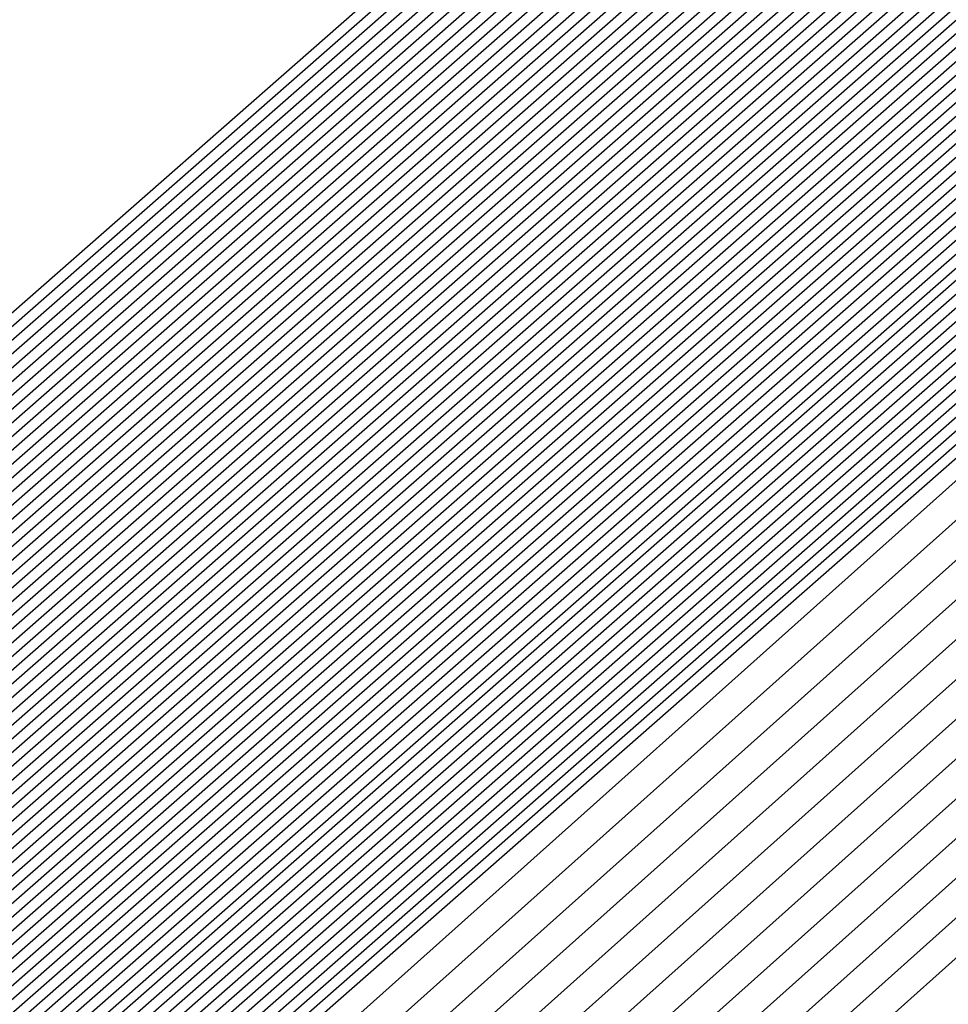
# Model space of a CAD drawing. Extents: x 3249832 to 3255657, y 13789405 to 13793316.
# Tile 937 of 1056: x 3253211.6563 to 3253211.7229, y 13791260.3219 to 13791260.3925. Entities that reach past the tile are written whole.
import ezdxf

# ---------------------------------------------------------------- set-up
doc = ezdxf.new("R2010")
doc.units = 0
doc.header["$LTSCALE"] = 100
doc.header["$MEASUREMENT"] = 0
for name, color, linetype in [('GRATIO_03231_CON', 1, 'CONTINUOUS'), ('GRATIO_0323_ICON', 1, 'CONTINUOUS'), ('TARGETS_EAST', 7, 'CONTINUOUS')]:
    doc.layers.add(name, color=color, linetype=linetype)

# ---------------------------------------------------------------- blocks, each defined once
blk = doc.blocks.new('Gratio_032316_contours')
at = {"layer": 'GRATIO_03231_CON', "color": 5, "linetype": 'Continuous', "flags": 128}
for points in [[(3253196.577061, 13791247.036147), (3253203.471051, 13791253.193803), (3253218.759506, 13791266.601258), (3253234.069714, 13791279.984133), (3253242.887716, 13791287.686623), (3253246.134624, 13791290.527313), (3253246.590308, 13791290.943375), (3253246.980833, 13791291.325315), (3253249.817023, 13791293.876967), (3253257.555891, 13791300.755497), (3253271.430682, 13791313.032305), (3253287.77957, 13791327.435736), (3253301.716954, 13791339.608371)], [(3253196.710569, 13791247.152543), (3253203.58621, 13791253.293811), (3253218.83398, 13791266.665582), (3253234.103448, 13791280.012829), (3253242.898008, 13791287.694797), (3253246.136358, 13791290.527838), (3253246.591022, 13791290.942579), (3253246.974128, 13791291.317211), (3253249.756224, 13791293.820178), (3253257.347461, 13791300.567486), (3253270.957567, 13791312.610093), (3253286.994572, 13791326.738755), (3253300.666077, 13791338.679176)], [(3253196.844077, 13791247.26894), (3253203.701371, 13791253.393818), (3253218.908454, 13791266.729905), (3253234.137183, 13791280.041526), (3253242.9083, 13791287.702971), (3253246.138093, 13791290.528363), (3253246.591735, 13791290.941783), (3253246.967422, 13791291.309107), (3253249.695424, 13791293.763388), (3253257.139032, 13791300.379476), (3253270.484453, 13791312.187881), (3253286.209573, 13791326.041774), (3253299.615201, 13791337.749981)], [(3253197.111093, 13791247.501735), (3253203.931691, 13791253.593836), (3253219.057401, 13791266.858547), (3253234.204654, 13791280.09892), (3253242.928884, 13791287.71932), (3253246.141561, 13791290.529414), (3253246.593162, 13791290.940191), (3253246.954011, 13791291.292898), (3253249.573825, 13791293.649809), (3253256.722172, 13791300.003456), (3253269.538223, 13791311.34346), (3253284.63958, 13791324.647813), (3253297.513447, 13791335.891592)], [(3253197.244601, 13791247.618131), (3253204.046851, 13791253.693843), (3253219.131875, 13791266.92287), (3253234.238388, 13791280.127617), (3253242.939176, 13791287.727494), (3253246.143296, 13791290.529939), (3253246.593875, 13791290.939395), (3253246.947305, 13791291.284794), (3253249.513026, 13791293.59302), (3253256.513742, 13791299.815445), (3253269.065109, 13791310.92125), (3253283.854581, 13791323.950833), (3253296.46257, 13791334.962398)], [(3253197.378109, 13791247.734529), (3253204.162012, 13791253.793851), (3253219.206348, 13791266.987193), (3253234.272124, 13791280.156313), (3253242.949468, 13791287.735668), (3253246.14503, 13791290.530465), (3253246.594589, 13791290.9386), (3253246.940599, 13791291.27669), (3253249.452226, 13791293.53623), (3253256.305312, 13791299.627435), (3253268.591994, 13791310.499038), (3253283.069583, 13791323.253852), (3253295.411694, 13791334.033204)], [(3253197.511617, 13791247.850926), (3253204.277171, 13791253.893859), (3253219.280822, 13791267.051512), (3253234.305859, 13791280.18501), (3253242.95976, 13791287.743843), (3253246.146765, 13791290.53099), (3253246.595302, 13791290.937804), (3253246.933893, 13791291.268586), (3253249.391427, 13791293.479441), (3253256.096882, 13791299.439425), (3253268.118879, 13791310.076826), (3253282.284588, 13791322.55687), (3253294.360818, 13791333.104009)], [(3253197.778633, 13791248.083719), (3253204.507492, 13791254.093876), (3253219.429769, 13791267.180159), (3253234.373329, 13791280.242404), (3253242.980343, 13791287.760191), (3253246.150233, 13791290.532041), (3253246.596729, 13791290.936212), (3253246.920482, 13791291.252377), (3253249.269828, 13791293.365862), (3253255.680023, 13791299.063404), (3253267.172648, 13791309.232405), (3253280.714591, 13791321.162909), (3253292.259064, 13791331.24562), (3253298.86322, 13791336.863506)], [(3253197.912141, 13791248.200117), (3253204.622651, 13791254.193883), (3253219.504243, 13791267.244478), (3253234.407064, 13791280.271101), (3253242.990635, 13791287.768365), (3253246.151968, 13791290.532566), (3253246.597442, 13791290.935416), (3253246.913776, 13791291.244273), (3253249.209028, 13791293.309072), (3253255.471593, 13791298.875394), (3253266.699533, 13791308.810193), (3253279.929596, 13791320.465926), (3253291.208188, 13791330.316426), (3253297.66843, 13791335.812021)], [(3253198.045649, 13791248.316514), (3253204.737812, 13791254.293891), (3253219.578716, 13791267.308801), (3253234.440798, 13791280.299798), (3253243.000927, 13791287.77654), (3253246.153702, 13791290.533091), (3253246.598156, 13791290.93462), (3253246.907071, 13791291.236168), (3253249.148229, 13791293.252283), (3253255.263163, 13791298.687384), (3253266.226419, 13791308.387983), (3253279.144597, 13791319.768946), (3253290.157311, 13791329.387232), (3253296.473639, 13791334.760535)], [(3253198.179157, 13791248.43291), (3253204.852971, 13791254.393901), (3253219.65319, 13791267.373124), (3253234.474533, 13791280.328495), (3253243.011219, 13791287.784714), (3253246.155437, 13791290.533616), (3253246.598869, 13791290.933824), (3253246.900365, 13791291.228064), (3253249.087429, 13791293.195493), (3253255.054733, 13791298.499374), (3253265.753304, 13791307.965772), (3253278.359599, 13791319.071965), (3253289.106434, 13791328.458038), (3253295.27885, 13791333.70905)], [(3253198.446173, 13791248.665705), (3253205.083292, 13791254.593916), (3253219.802137, 13791267.501766), (3253234.542003, 13791280.385889), (3253243.031803, 13791287.801062), (3253246.158905, 13791290.534667), (3253246.600296, 13791290.932232), (3253246.886954, 13791291.211856), (3253248.96583, 13791293.081914), (3253254.637874, 13791298.123353), (3253264.807075, 13791307.12135), (3253276.789604, 13791317.678004), (3253287.004681, 13791326.599649), (3253292.889269, 13791331.606079), (3253295.951331, 13791334.070942)], [(3253198.579681, 13791248.782102), (3253205.198453, 13791254.693924), (3253219.876611, 13791267.566089), (3253234.575738, 13791280.414585), (3253243.042095, 13791287.809237), (3253246.16064, 13791290.535192), (3253246.60101, 13791290.931436), (3253246.880248, 13791291.203751), (3253248.905031, 13791293.025125), (3253254.429444, 13791297.935343), (3253264.33396, 13791306.699138), (3253276.004607, 13791316.981023), (3253285.953804, 13791325.670454), (3253291.694479, 13791330.554594), (3253294.7416, 13791333.011419)], [(3253198.713189, 13791248.898498), (3253205.313612, 13791254.793933), (3253219.951085, 13791267.630412), (3253234.609474, 13791280.443283), (3253243.052387, 13791287.817411), (3253246.162374, 13791290.535718), (3253246.601723, 13791290.93064), (3253246.873542, 13791291.195647), (3253248.844232, 13791292.968335), (3253254.221014, 13791297.747333), (3253263.860844, 13791306.276928), (3253275.21961, 13791316.284043), (3253284.902928, 13791324.74126), (3253290.499689, 13791329.503109), (3253293.53187, 13791331.951897)], [(3253198.846697, 13791249.014895), (3253205.428774, 13791254.893941), (3253220.025558, 13791267.694732), (3253234.643209, 13791280.47198), (3253243.062679, 13791287.825585), (3253246.164109, 13791290.536243), (3253246.602436, 13791290.929844), (3253246.866836, 13791291.187543), (3253248.783432, 13791292.911546), (3253254.012584, 13791297.559322), (3253263.387729, 13791305.854716), (3253274.434612, 13791315.58706), (3253283.852051, 13791323.812065), (3253289.304899, 13791328.451623), (3253292.322139, 13791330.892375), (3253295.398785, 13791333.387147)], [(3253199.113713, 13791249.247691), (3253205.659094, 13791255.093956), (3253220.174506, 13791267.823378), (3253234.710679, 13791280.529373), (3253243.083262, 13791287.841934), (3253246.167577, 13791290.537293), (3253246.603863, 13791290.928252), (3253246.853425, 13791291.171334), (3253248.661833, 13791292.797967), (3253253.595725, 13791297.183302), (3253262.4415, 13791305.010294), (3253272.864616, 13791314.193099), (3253281.750298, 13791321.953677), (3253286.915319, 13791326.348653), (3253289.902678, 13791328.77333), (3253293.186926, 13791331.457682)], [(3253199.247221, 13791249.364086), (3253205.774253, 13791255.193966), (3253220.248979, 13791267.887697), (3253234.744414, 13791280.558071), (3253243.093554, 13791287.850108), (3253246.169312, 13791290.537819), (3253246.604577, 13791290.927456), (3253246.846719, 13791291.16323), (3253248.601034, 13791292.741177), (3253253.387295, 13791296.995292), (3253261.968385, 13791304.588083), (3253272.07962, 13791313.496119), (3253280.699421, 13791321.024482), (3253285.720529, 13791325.297167), (3253288.692948, 13791327.713808), (3253292.080997, 13791330.492949), (3253297.619173, 13791335.1971)], [(3253199.380729, 13791249.480484), (3253205.889415, 13791255.293974), (3253220.323453, 13791267.95202), (3253234.778148, 13791280.586767), (3253243.103846, 13791287.858282), (3253246.171046, 13791290.538344), (3253246.60529, 13791290.92666), (3253246.840014, 13791291.155126), (3253248.540234, 13791292.684388), (3253253.178865, 13791296.807282), (3253261.495269, 13791304.165872), (3253271.294621, 13791312.799138), (3253279.648544, 13791320.095288), (3253284.525739, 13791324.245682), (3253287.483217, 13791326.654286), (3253290.975067, 13791329.528217), (3253296.715246, 13791334.410219)], [(3253199.514237, 13791249.596881), (3253206.004574, 13791255.393981), (3253220.397926, 13791268.016343), (3253234.811884, 13791280.615464), (3253243.114138, 13791287.866456), (3253246.172781, 13791290.538869), (3253246.606003, 13791290.925864), (3253246.833308, 13791291.147021), (3253248.479435, 13791292.627598), (3253252.970435, 13791296.619271), (3253261.022155, 13791303.743661), (3253270.509624, 13791312.102158), (3253278.597668, 13791319.166094), (3253283.330949, 13791323.194197), (3253286.273487, 13791325.594763), (3253289.869138, 13791328.563484), (3253295.81132, 13791333.62334)], [(3253199.781252, 13791249.829674), (3253206.234894, 13791255.593998), (3253220.546874, 13791268.144986), (3253234.879353, 13791280.672858), (3253243.134722, 13791287.882805), (3253246.176249, 13791290.53992), (3253246.60743, 13791290.924272), (3253246.819896, 13791291.130813), (3253248.357836, 13791292.514019), (3253252.553575, 13791296.243251), (3253260.075926, 13791302.899239), (3253268.939629, 13791310.708195), (3253276.495915, 13791317.307705), (3253280.941369, 13791321.091226), (3253283.854026, 13791323.475719), (3253287.657279, 13791326.63402), (3253294.003467, 13791332.049579)], [(3253199.91476, 13791249.946072), (3253206.350054, 13791255.694006), (3253220.621347, 13791268.209309), (3253234.913089, 13791280.701555), (3253243.145014, 13791287.890979), (3253246.177984, 13791290.540445), (3253246.608144, 13791290.923477), (3253246.813191, 13791291.122709), (3253248.297036, 13791292.45723), (3253252.345146, 13791296.055241), (3253259.60281, 13791302.477028), (3253268.154633, 13791310.011214), (3253275.445038, 13791316.37851), (3253279.746579, 13791320.03974), (3253282.644295, 13791322.416197), (3253286.55135, 13791325.669287), (3253293.099541, 13791331.2627), (3253300.795214, 13791337.869235)], [(3253200.048268, 13791250.062469), (3253206.465215, 13791255.794014), (3253220.695821, 13791268.273632), (3253234.946824, 13791280.730252), (3253243.155306, 13791287.899153), (3253246.179718, 13791290.540971), (3253246.608857, 13791290.922681), (3253246.806485, 13791291.114604), (3253248.236237, 13791292.40044), (3253252.136716, 13791295.86723), (3253259.129695, 13791302.054816), (3253267.369634, 13791309.314234), (3253274.394161, 13791315.449316), (3253278.551789, 13791318.988255), (3253281.434565, 13791321.356674), (3253285.44542, 13791324.704555), (3253292.195614, 13791330.475819), (3253300.12972, 13791337.290156)], [(3253200.181776, 13791250.178867), (3253206.580374, 13791255.894021), (3253220.770295, 13791268.337951), (3253234.980558, 13791280.758949), (3253243.165597, 13791287.907327), (3253246.181453, 13791290.541496), (3253246.609571, 13791290.921885), (3253246.799779, 13791291.1065), (3253248.175437, 13791292.34365), (3253251.928286, 13791295.67922), (3253258.656581, 13791301.632605), (3253266.584637, 13791308.617253), (3253273.343284, 13791314.520121), (3253277.356999, 13791317.93677), (3253280.224834, 13791320.297152), (3253284.339491, 13791323.739822), (3253291.291688, 13791329.688939), (3253299.464229, 13791336.711079)], [(3253200.448792, 13791250.41166), (3253206.810695, 13791256.094039), (3253220.919242, 13791268.466597), (3253235.048029, 13791280.816343), (3253243.186181, 13791287.923676), (3253246.184922, 13791290.542546), (3253246.610997, 13791290.920293), (3253246.786368, 13791291.090291), (3253248.053838, 13791292.230072), (3253251.511426, 13791295.3032), (3253257.71035, 13791300.788183), (3253265.014642, 13791307.223292), (3253271.241531, 13791312.661733), (3253274.967419, 13791315.833799), (3253277.805373, 13791318.178108), (3253282.127631, 13791321.810358), (3253289.483835, 13791328.115179), (3253298.133244, 13791335.552923)], [(3253200.5823, 13791250.528057), (3253206.925856, 13791256.194046), (3253220.993715, 13791268.530917), (3253235.081764, 13791280.845039), (3253243.196473, 13791287.93185), (3253246.186656, 13791290.543072), (3253246.611711, 13791290.919497), (3253246.779662, 13791291.082187), (3253247.993039, 13791292.173282), (3253251.302996, 13791295.11519), (3253257.237236, 13791300.365972), (3253264.229644, 13791306.52631), (3253270.190655, 13791311.732538), (3253273.772629, 13791314.782314), (3253276.595643, 13791317.118585), (3253281.021702, 13791320.845625), (3253288.579908, 13791327.328299), (3253297.467752, 13791334.973846)], [(3253200.715808, 13791250.644455), (3253207.041015, 13791256.294056), (3253221.068189, 13791268.59524), (3253235.115498, 13791280.873737), (3253243.206765, 13791287.940024), (3253246.18839, 13791290.543597), (3253246.612424, 13791290.918701), (3253246.772956, 13791291.074083), (3253247.93224, 13791292.116492), (3253251.094567, 13791294.927179), (3253256.764121, 13791299.943761), (3253263.444647, 13791305.82933), (3253269.139778, 13791310.803344), (3253272.577839, 13791313.730828), (3253275.385912, 13791316.059063), (3253279.915773, 13791319.880893), (3253287.675982, 13791326.541418), (3253296.802261, 13791334.394769)], [(3253200.849316, 13791250.760851), (3253207.156176, 13791256.394064), (3253221.142663, 13791268.659563), (3253235.149234, 13791280.902434), (3253243.217057, 13791287.948199), (3253246.190125, 13791290.544122), (3253246.613138, 13791290.917905), (3253246.766251, 13791291.065979), (3253247.87144, 13791292.059703), (3253250.886137, 13791294.739169), (3253256.291006, 13791299.52155), (3253262.659648, 13791305.132348), (3253268.088901, 13791309.87415), (3253271.383048, 13791312.679343), (3253274.176182, 13791314.999541), (3253278.809843, 13791318.91616), (3253286.772056, 13791325.754539), (3253296.136767, 13791333.81569)], [(3253201.116332, 13791250.993646), (3253207.386497, 13791256.594079), (3253221.29161, 13791268.788205), (3253235.216703, 13791280.959827), (3253243.237641, 13791287.964547), (3253246.193594, 13791290.545173), (3253246.614564, 13791290.916313), (3253246.752839, 13791291.04977), (3253247.749841, 13791291.946124), (3253250.469277, 13791294.363148), (3253255.344776, 13791298.677128), (3253261.089654, 13791303.738387), (3253265.987148, 13791308.015761), (3253268.993468, 13791310.576372), (3253271.756721, 13791312.880496), (3253276.597984, 13791316.986696), (3253284.964203, 13791324.180778), (3253294.805784, 13791332.657536)], [(3253201.24984, 13791251.110043), (3253207.501656, 13791256.694088), (3253221.366084, 13791268.852528), (3253235.250439, 13791280.988525), (3253243.247933, 13791287.972721), (3253246.195328, 13791290.545698), (3253246.615278, 13791290.915517), (3253246.746134, 13791291.041666), (3253247.689042, 13791291.889334), (3253250.260847, 13791294.175138), (3253254.871662, 13791298.254917), (3253260.304656, 13791303.041406), (3253264.936271, 13791307.086566), (3253267.798678, 13791309.524887), (3253270.54699, 13791311.820974), (3253275.492055, 13791316.021963), (3253284.060277, 13791323.393899), (3253294.140291, 13791332.078457)], [(3253201.383348, 13791251.226439), (3253207.616817, 13791256.794096), (3253221.440557, 13791268.916851), (3253235.284174, 13791281.017221), (3253243.258224, 13791287.980896), (3253246.197062, 13791290.546223), (3253246.615991, 13791290.914721), (3253246.739428, 13791291.033562), (3253247.628242, 13791291.832545), (3253250.052417, 13791293.987128), (3253254.398546, 13791297.832706), (3253259.519659, 13791302.344425), (3253263.885395, 13791306.157372), (3253266.603888, 13791308.473402), (3253269.33726, 13791310.761452), (3253274.386125, 13791315.057231), (3253283.156349, 13791322.607018), (3253293.474799, 13791331.49938)], [(3253201.516856, 13791251.342836), (3253207.731977, 13791256.894104), (3253221.515031, 13791268.98117), (3253235.317908, 13791281.045918), (3253243.268516, 13791287.98907), (3253246.198797, 13791290.546749), (3253246.616705, 13791290.913925), (3253246.732722, 13791291.025457), (3253247.567443, 13791291.775755), (3253249.843988, 13791293.799118), (3253253.925432, 13791297.410495), (3253258.734661, 13791301.647445), (3253262.834518, 13791305.228178), (3253265.409098, 13791307.421916), (3253268.127529, 13791309.701929), (3253273.280196, 13791314.092498), (3253282.252423, 13791321.820138), (3253292.809306, 13791330.920303), (3253301.810882, 13791338.630682)], [(3253201.783872, 13791251.575631), (3253207.962297, 13791257.094121), (3253221.663978, 13791269.109817), (3253235.385379, 13791281.103312), (3253243.2891, 13791288.005418), (3253246.202266, 13791290.547799), (3253246.618132, 13791290.912333), (3253246.719311, 13791291.009249), (3253247.445844, 13791291.662176), (3253249.427128, 13791293.423097), (3253252.979202, 13791296.566073), (3253257.164667, 13791300.253483), (3253260.732765, 13791303.369789), (3253263.019518, 13791305.318945), (3253265.708069, 13791307.582885), (3253271.068337, 13791312.163033), (3253280.44457, 13791320.246378), (3253291.478323, 13791329.762148), (3253300.885471, 13791337.825133)], [(3253201.91738, 13791251.692027), (3253208.077456, 13791257.194129), (3253221.738452, 13791269.174136), (3253235.419113, 13791281.132009), (3253243.299392, 13791288.013593), (3253246.204, 13791290.548325), (3253246.618845, 13791290.911537), (3253246.712605, 13791291.001144), (3253247.385044, 13791291.605387), (3253249.218698, 13791293.235087), (3253252.506087, 13791296.143862), (3253256.379669, 13791299.556502), (3253259.681888, 13791302.440594), (3253261.824728, 13791304.26746), (3253264.498338, 13791306.523363), (3253269.962407, 13791311.198301), (3253279.540643, 13791319.459498), (3253290.812829, 13791329.183071), (3253300.422766, 13791337.422359)], [(3253202.050886, 13791251.808424), (3253208.192618, 13791257.294136), (3253221.812925, 13791269.238459), (3253235.452849, 13791281.160706), (3253243.309684, 13791288.021767), (3253246.205734, 13791290.54885), (3253246.619558, 13791290.910741), (3253246.705899, 13791290.99304), (3253247.324245, 13791291.548597), (3253249.010269, 13791293.047077), (3253252.032972, 13791295.72165), (3253255.594672, 13791298.859521), (3253258.631011, 13791301.5114), (3253260.629938, 13791303.215975), (3253263.288608, 13791305.46384), (3253268.856478, 13791310.233569), (3253278.636718, 13791318.672617), (3253290.147338, 13791328.603992), (3253299.96006, 13791337.019585)], [(3253222.189727, 13791268.956195), (3253208.471011, 13791257.206985), (3253202.184394, 13791251.924823), (3253202.184394, 13791251.924822), (3253208.307777, 13791257.394144), (3253221.887399, 13791269.302782)], [(3253222.336854, 13791269.086923), (3253208.700353, 13791257.408126), (3253202.451409, 13791252.157615), (3253202.45141, 13791252.157615), (3253208.538097, 13791257.594161), (3253222.036346, 13791269.431424)], [(3253222.410417, 13791269.152286), (3253208.815023, 13791257.508695), (3253202.584921, 13791252.274011), (3253202.584918, 13791252.274013), (3253208.653258, 13791257.694169), (3253222.11082, 13791269.495747)], [(3253222.483981, 13791269.217651), (3253208.92969, 13791257.609264), (3253202.718428, 13791252.390411), (3253202.718426, 13791252.39041), (3253208.768418, 13791257.794177), (3253222.185294, 13791269.560071)], [(3253222.557544, 13791269.283014), (3253209.044361, 13791257.709832), (3253202.851936, 13791252.506807), (3253202.851934, 13791252.506806), (3253208.883579, 13791257.894186), (3253222.259767, 13791269.62439)], [(3253222.704671, 13791269.413741), (3253209.273702, 13791257.91097), (3253203.118951, 13791252.739602), (3253203.11895, 13791252.739601), (3253209.113899, 13791258.094202), (3253222.408715, 13791269.753036)], [(3253222.778233, 13791269.479104), (3253209.388373, 13791258.011542), (3253203.252459, 13791252.855998), (3253203.252458, 13791252.855998), (3253209.229059, 13791258.194209), (3253222.483188, 13791269.817355)], [(3253222.851796, 13791269.544469), (3253209.503043, 13791258.112111), (3253203.385966, 13791252.972394), (3253203.385966, 13791252.972394), (3253209.34422, 13791258.294219), (3253222.557662, 13791269.881678)], [(3253222.92536, 13791269.609832), (3253209.617714, 13791258.21268), (3253203.519474, 13791253.08879), (3253203.519474, 13791253.088791), (3253209.459379, 13791258.394226), (3253222.632135, 13791269.946001)], [(3253294.555932, 13791331.784818), (3253282.651333, 13791321.302735), (3253268.603203, 13791309.014447), (3253256.633797, 13791298.600272), (3253249.913733, 13791292.816087), (3253247.407106, 13791290.719974), (3253247.026376, 13791290.445568), (3253246.628672, 13791290.097267), (3253243.849802, 13791287.662521), (3253236.270245, 13791281.099544), (3253223.072487, 13791269.740559), (3253209.847055, 13791258.413819), (3253203.786489, 13791253.321586), (3253203.78649, 13791253.321586), (3253209.689707, 13791258.594234), (3253222.78114, 13791270.074575), (3253235.891608, 13791281.53353), (3253243.79641, 13791288.432975), (3253249.048806, 13791292.998606), (3253256.146548, 13791299.147074), (3253268.135158, 13791309.529006), (3253282.251274, 13791321.730918), (3253294.279297, 13791332.073309)], [(3253294.303412, 13791331.566983), (3253282.46184, 13791321.140397), (3253268.488083, 13791308.917171), (3253256.582029, 13791298.558148), (3253249.897517, 13791292.804611), (3253247.40414, 13791290.719612), (3253247.02543, 13791290.446644), (3253246.629001, 13791290.099378), (3253243.858784, 13791287.672183), (3253236.302787, 13791281.129602), (3253223.14605, 13791269.805922), (3253209.961726, 13791258.514388), (3253203.919997, 13791253.437981), (3253203.919998, 13791253.437982), (3253209.804872, 13791258.694236), (3253222.855652, 13791270.138852), (3253235.925472, 13791281.562076), (3253243.805117, 13791288.439206), (3253249.036009, 13791292.985734), (3253256.097231, 13791299.102201), (3253268.022476, 13791309.42905), (3253282.06389, 13791321.566318), (3253294.028242, 13791331.853946)], [(3253294.050892, 13791331.349147), (3253282.272347, 13791320.978058), (3253268.372959, 13791308.819897), (3253256.53026, 13791298.516025), (3253249.8813, 13791292.793135), (3253247.401173, 13791290.719249), (3253247.024485, 13791290.447721), (3253246.629331, 13791290.101489), (3253243.867765, 13791287.681844), (3253236.335328, 13791281.15966), (3253223.219613, 13791269.871285), (3253210.076396, 13791258.614957), (3253204.053508, 13791253.554381), (3253204.053506, 13791253.554379), (3253209.920037, 13791258.79424), (3253222.930167, 13791270.20313), (3253235.959336, 13791281.590624), (3253243.813823, 13791288.445438), (3253249.023211, 13791292.972861), (3253256.047914, 13791299.057326), (3253267.909792, 13791309.329092), (3253281.876511, 13791321.401718), (3253293.777187, 13791331.634584)], [(3253293.798373, 13791331.131311), (3253282.082854, 13791320.815718), (3253268.257836, 13791308.722622), (3253256.478491, 13791298.473901), (3253249.865083, 13791292.781659), (3253247.398206, 13791290.718887), (3253247.023539, 13791290.448797), (3253246.629661, 13791290.1036), (3253243.876746, 13791287.691505), (3253236.367871, 13791281.189718), (3253223.293177, 13791269.93665), (3253210.191067, 13791258.715525), (3253204.187016, 13791253.670777), (3253204.187014, 13791253.670777), (3253210.035202, 13791258.894242), (3253223.004679, 13791270.267407), (3253235.993201, 13791281.619171), (3253243.82253, 13791288.45167), (3253249.010414, 13791292.959989), (3253255.998597, 13791299.012453), (3253267.79711, 13791309.229136), (3253281.689131, 13791321.237116), (3253293.526131, 13791331.41522)], [(3253281.703867, 13791320.491041), (3253268.027588, 13791308.528072), (3253256.374954, 13791298.389654), (3253249.83265, 13791292.758707), (3253247.392273, 13791290.718163), (3253247.021649, 13791290.45095), (3253246.63032, 13791290.107823), (3253243.894709, 13791287.710827), (3253236.432955, 13791281.249833), (3253223.440304, 13791270.067378), (3253210.420408, 13791258.916665), (3253204.454031, 13791253.903573), (3253204.45403, 13791253.90357), (3253210.265496, 13791259.094286), (3253223.15342, 13791270.396274), (3253236.059978, 13791281.677323), (3253243.494674, 13791288.169109), (3253246.236293, 13791290.558915), (3253246.630942, 13791290.897916), (3253246.976878, 13791291.192818), (3253249.380962, 13791293.27243), (3253255.902209, 13791298.921086), (3253267.57241, 13791309.028745), (3253281.314456, 13791320.907856)], [(3253281.514374, 13791320.328701), (3253267.912464, 13791308.430798), (3253256.323186, 13791298.34753), (3253249.816433, 13791292.747232), (3253247.389307, 13791290.7178), (3253247.020703, 13791290.452026), (3253246.63065, 13791290.109934), (3253243.90369, 13791287.720489), (3253236.465497, 13791281.279891), (3253223.513867, 13791270.132741), (3253210.535079, 13791259.017233), (3253204.587539, 13791254.019969), (3253204.587538, 13791254.019968), (3253210.380657, 13791259.194295), (3253223.22789, 13791270.460601), (3253236.093697, 13791281.706031), (3253243.504926, 13791288.177315), (3253246.237927, 13791290.559532), (3253246.631434, 13791290.897348), (3253246.975681, 13791291.190435), (3253249.366914, 13791293.25849), (3253255.852885, 13791298.876217), (3253267.459724, 13791308.928789), (3253281.127076, 13791320.743256)], [(3253281.324881, 13791320.166363), (3253267.797344, 13791308.333522), (3253256.271417, 13791298.305406), (3253249.800217, 13791292.735756), (3253247.38634, 13791290.717438), (3253247.019758, 13791290.453103), (3253246.630979, 13791290.112045), (3253243.912671, 13791287.73015), (3253236.498039, 13791281.309949), (3253223.587429, 13791270.198103), (3253210.64975, 13791259.117804), (3253204.721046, 13791254.136365), (3253204.721046, 13791254.136365), (3253210.495817, 13791259.294303), (3253223.302356, 13791270.524924), (3253236.127417, 13791281.734739), (3253243.515178, 13791288.185521), (3253246.239562, 13791290.56015), (3253246.631926, 13791290.896781), (3253246.974483, 13791291.188052), (3253249.352866, 13791293.24455), (3253255.803561, 13791298.831348), (3253267.347038, 13791308.828835), (3253280.939697, 13791320.578654)], [(3253281.135387, 13791320.004024), (3253267.68222, 13791308.236247), (3253256.219649, 13791298.263283), (3253249.784, 13791292.72428), (3253247.383374, 13791290.717076), (3253247.018812, 13791290.454179), (3253246.631309, 13791290.114156), (3253243.921652, 13791287.739811), (3253236.530581, 13791281.340006), (3253223.660992, 13791270.263468), (3253210.76442, 13791259.218373), (3253204.854554, 13791254.25276), (3253204.854554, 13791254.252763), (3253210.610976, 13791259.394313), (3253223.376826, 13791270.589251), (3253236.161137, 13791281.763447), (3253243.52543, 13791288.193726), (3253246.241196, 13791290.560768), (3253246.632418, 13791290.896213), (3253246.973286, 13791291.185668), (3253249.338818, 13791293.230609), (3253255.754237, 13791298.786479), (3253267.234354, 13791308.728879), (3253280.752313, 13791320.414054)], [(3253267.451973, 13791308.041697), (3253256.116111, 13791298.179035), (3253249.751567, 13791292.701328), (3253247.377441, 13791290.716351), (3253247.016922, 13791290.456332), (3253246.631968, 13791290.118378), (3253243.939615, 13791287.759133), (3253236.595665, 13791281.400121), (3253223.808119, 13791270.394196), (3253210.993761, 13791259.419512), (3253205.121569, 13791254.485556), (3253205.12157, 13791254.485556), (3253210.841294, 13791259.59433), (3253223.525766, 13791270.717901), (3253236.228576, 13791281.820863), (3253243.545933, 13791288.210138), (3253246.244464, 13791290.562004), (3253246.633402, 13791290.895078), (3253246.970892, 13791291.180901), (3253249.310721, 13791293.202729), (3253255.655588, 13791298.696741), (3253267.008982, 13791308.528971)], [(3253267.336849, 13791307.944423), (3253256.064342, 13791298.136912), (3253249.73535, 13791292.689852), (3253247.374474, 13791290.715989), (3253247.015976, 13791290.457408), (3253246.632298, 13791290.120489), (3253243.948596, 13791287.768794), (3253236.628207, 13791281.430179), (3253223.881683, 13791270.459559), (3253211.108432, 13791259.520081), (3253205.255077, 13791254.601952), (3253205.255078, 13791254.601953), (3253210.956454, 13791259.694338), (3253223.600232, 13791270.782228), (3253236.262295, 13791281.84957), (3253243.556185, 13791288.218343), (3253246.246098, 13791290.562622), (3253246.633894, 13791290.89451), (3253246.969694, 13791291.178518), (3253249.296673, 13791293.188789), (3253255.606265, 13791298.651872), (3253266.896298, 13791308.429015)], [(3253267.221725, 13791307.847149), (3253256.012575, 13791298.094788), (3253249.719134, 13791292.678376), (3253247.371507, 13791290.715627), (3253247.015031, 13791290.458484), (3253246.632628, 13791290.1226), (3253243.957577, 13791287.778456), (3253236.66075, 13791281.460237), (3253223.955246, 13791270.524922), (3253211.223103, 13791259.62065), (3253205.388584, 13791254.718352), (3253205.388586, 13791254.718351), (3253211.071615, 13791259.794345), (3253223.674701, 13791270.846551), (3253236.296016, 13791281.878279), (3253243.566437, 13791288.226549), (3253246.247732, 13791290.56324), (3253246.634385, 13791290.893942), (3253246.968497, 13791291.176134), (3253249.282624, 13791293.174848), (3253255.55694, 13791298.607003), (3253266.783612, 13791308.329061)], [(3253267.106605, 13791307.749872), (3253255.960806, 13791298.052664), (3253249.702917, 13791292.6669), (3253247.368541, 13791290.715265), (3253247.014086, 13791290.459561), (3253246.632957, 13791290.124712), (3253243.966559, 13791287.788117), (3253236.693292, 13791281.490295), (3253224.02881, 13791270.590287), (3253211.337773, 13791259.72122), (3253205.522092, 13791254.834748), (3253205.522094, 13791254.834746), (3253211.186774, 13791259.894355), (3253223.749171, 13791270.910878), (3253236.329735, 13791281.906987), (3253243.576689, 13791288.234755), (3253246.249366, 13791290.563858), (3253246.634877, 13791290.893375), (3253246.9673, 13791291.173751), (3253249.268576, 13791293.160908), (3253255.507616, 13791298.562134), (3253266.670926, 13791308.229105)], [(3253266.876357, 13791307.555324), (3253255.857268, 13791297.968417), (3253249.670483, 13791292.643948), (3253247.362608, 13791290.71454), (3253247.012195, 13791290.461714), (3253246.633616, 13791290.128934), (3253243.984521, 13791287.807439), (3253236.758376, 13791281.55041), (3253224.175936, 13791270.721014), (3253211.567115, 13791259.922358), (3253205.789111, 13791255.067539), (3253205.78911, 13791255.067541), (3253211.417093, 13791260.094372), (3253223.898111, 13791271.039528), (3253236.397174, 13791281.964402), (3253243.597192, 13791288.251166), (3253246.252634, 13791290.565094), (3253246.635861, 13791290.892239), (3253246.964905, 13791291.168984), (3253249.240479, 13791293.133027), (3253255.408968, 13791298.472396), (3253266.445556, 13791308.029197)], [(3253266.761233, 13791307.458048), (3253255.8055, 13791297.926293), (3253249.654267, 13791292.632473), (3253247.359641, 13791290.714178), (3253247.011249, 13791290.46279), (3253246.633946, 13791290.131045), (3253243.993502, 13791287.8171), (3253236.790918, 13791281.580467), (3253224.2495, 13791270.786377), (3253211.681785, 13791260.022928), (3253205.922618, 13791255.183939), (3253205.922618, 13791255.183939), (3253211.532252, 13791260.19438), (3253223.972577, 13791271.103855), (3253236.430893, 13791281.993111), (3253243.607444, 13791288.259371), (3253246.254268, 13791290.565712), (3253246.636353, 13791290.891671), (3253246.963708, 13791291.166601), (3253249.226431, 13791293.119087), (3253255.359643, 13791298.427527), (3253266.33287, 13791307.929241)], [(3253266.64611, 13791307.360774), (3253255.753731, 13791297.884169), (3253249.63805, 13791292.620997), (3253247.356675, 13791290.713816), (3253247.010304, 13791290.463866), (3253246.634276, 13791290.133156), (3253244.002484, 13791287.826761), (3253236.82346, 13791281.610525), (3253224.323063, 13791270.85174), (3253211.796456, 13791260.123497), (3253206.056126, 13791255.300335), (3253206.056126, 13791255.300335), (3253211.647411, 13791260.294389), (3253224.047047, 13791271.168178), (3253236.464614, 13791282.021819), (3253243.617696, 13791288.267577), (3253246.255902, 13791290.566329), (3253246.636845, 13791290.891104), (3253246.962511, 13791291.164217), (3253249.212383, 13791293.105147), (3253255.310319, 13791298.382658), (3253266.220186, 13791307.829287)], [(3253266.530986, 13791307.263499), (3253255.701962, 13791297.842046), (3253249.621834, 13791292.609521), (3253247.353708, 13791290.713453), (3253247.009359, 13791290.464943), (3253246.634605, 13791290.135267), (3253244.011465, 13791287.836423), (3253236.856002, 13791281.640583), (3253224.396627, 13791270.917105), (3253211.911126, 13791260.224066), (3253206.189634, 13791255.416731), (3253206.189634, 13791255.416732), (3253211.762573, 13791260.394397), (3253224.121517, 13791271.232505), (3253236.498333, 13791282.050527), (3253243.627948, 13791288.275783), (3253246.257536, 13791290.566947), (3253246.637337, 13791290.890536), (3253246.961314, 13791291.161834), (3253249.198335, 13791293.091206), (3253255.260994, 13791298.337789), (3253266.1075, 13791307.729333)], [(3253266.300742, 13791307.068949), (3253255.598426, 13791297.757798), (3253249.5894, 13791292.586569), (3253247.347775, 13791290.712729), (3253247.007468, 13791290.467095), (3253246.635265, 13791290.139489), (3253244.029427, 13791287.855745), (3253236.921086, 13791281.700698), (3253224.543752, 13791271.047831), (3253212.140468, 13791260.425205), (3253206.456649, 13791255.649527), (3253206.45665, 13791255.649527), (3253211.992891, 13791260.594414), (3253224.270456, 13791271.361155), (3253236.565772, 13791282.107943), (3253243.648451, 13791288.292194), (3253246.260804, 13791290.568183), (3253246.638321, 13791290.889401), (3253246.958919, 13791291.157067), (3253249.170238, 13791293.063326), (3253255.162346, 13791298.248051), (3253265.88213, 13791307.529423)], [(3253266.185618, 13791306.971675), (3253255.546657, 13791297.715675), (3253249.573183, 13791292.575093), (3253247.344808, 13791290.712367), (3253247.006522, 13791290.468172), (3253246.635594, 13791290.141601), (3253244.038409, 13791287.865406), (3253236.953628, 13791281.730756), (3253224.617315, 13791271.113195), (3253212.255138, 13791260.525774), (3253206.590156, 13791255.765923), (3253206.590158, 13791255.765923), (3253212.10805, 13791260.694424), (3253224.344922, 13791271.425478), (3253236.599492, 13791282.136651), (3253243.658703, 13791288.3004), (3253246.262438, 13791290.568801), (3253246.638812, 13791290.888833), (3253246.957722, 13791291.154684), (3253249.15619, 13791293.049385), (3253255.113022, 13791298.203182), (3253265.769445, 13791307.429467)], [(3253266.070494, 13791306.874399), (3253255.494888, 13791297.673551), (3253249.556967, 13791292.563617), (3253247.341842, 13791290.712004), (3253247.005577, 13791290.469248), (3253246.635924, 13791290.143712), (3253244.04739, 13791287.875067), (3253236.98617, 13791281.760814), (3253224.690879, 13791271.178558), (3253212.369809, 13791260.626345), (3253206.723664, 13791255.882318), (3253206.723666, 13791255.88232), (3253212.22321, 13791260.794431), (3253224.419392, 13791271.489805), (3253236.633212, 13791282.165358), (3253243.668955, 13791288.308605), (3253246.264072, 13791290.569419), (3253246.639304, 13791290.888265), (3253246.956524, 13791291.1523), (3253249.142141, 13791293.035445), (3253255.063697, 13791298.158313), (3253265.656759, 13791307.329513)], [(3253265.955372, 13791306.777124), (3253255.44312, 13791297.631427), (3253249.54075, 13791292.552141), (3253247.338875, 13791290.711642), (3253247.004632, 13791290.470325), (3253246.636254, 13791290.145823), (3253244.056371, 13791287.884728), (3253237.018712, 13791281.790872), (3253224.764442, 13791271.243923), (3253212.48448, 13791260.726913), (3253206.857172, 13791255.998718), (3253206.857174, 13791255.998718), (3253212.338369, 13791260.894441), (3253224.493862, 13791271.554128), (3253236.666931, 13791282.194066), (3253243.679207, 13791288.316811), (3253246.265706, 13791290.570037), (3253246.639796, 13791290.887697), (3253246.955327, 13791291.149917), (3253249.128093, 13791293.021505), (3253255.014373, 13791298.113444), (3253265.544075, 13791307.229559)], [(3253265.725125, 13791306.582574), (3253255.339583, 13791297.54718), (3253249.508317, 13791292.52919), (3253247.332942, 13791290.710918), (3253247.002741, 13791290.472477), (3253246.636913, 13791290.150045), (3253244.074334, 13791287.904051), (3253237.083796, 13791281.850986), (3253224.911569, 13791271.374649), (3253212.713817, 13791260.928053), (3253207.124191, 13791256.23151), (3253207.12419, 13791256.231511), (3253212.568689, 13791261.094458), (3253224.642801, 13791271.682782), (3253236.73437, 13791282.251483), (3253243.69971, 13791288.333222), (3253246.268975, 13791290.571273), (3253246.64078, 13791290.886562), (3253246.952933, 13791291.14515), (3253249.099997, 13791292.993624), (3253254.915725, 13791298.023706), (3253265.318703, 13791307.029649)], [(3253265.610003, 13791306.4853), (3253255.287814, 13791297.505056), (3253249.4921, 13791292.517714), (3253247.329976, 13791290.710555), (3253247.001795, 13791290.473554), (3253246.637243, 13791290.152156), (3253244.083315, 13791287.913712), (3253237.116338, 13791281.881044), (3253224.985132, 13791271.440014), (3253212.828488, 13791261.028621), (3253207.257698, 13791256.34791), (3253207.257698, 13791256.347908), (3253212.683849, 13791261.194466), (3253224.717267, 13791271.747105), (3253236.76809, 13791282.28019), (3253243.709962, 13791288.341428), (3253246.270609, 13791290.571891), (3253246.641272, 13791290.885994), (3253246.951735, 13791291.142767), (3253249.085948, 13791292.979684), (3253254.8664, 13791297.978837), (3253265.206019, 13791306.929695)], [(3253265.494879, 13791306.388026), (3253255.236046, 13791297.462932), (3253249.475884, 13791292.506238), (3253247.327009, 13791290.710193), (3253247.00085, 13791290.47463), (3253246.637572, 13791290.154267), (3253244.092296, 13791287.923373), (3253237.14888, 13791281.911102), (3253225.058696, 13791271.505377), (3253212.943158, 13791261.12919), (3253207.391206, 13791256.464306), (3253207.391205, 13791256.464306), (3253212.799008, 13791261.294475), (3253224.791737, 13791271.811432), (3253236.80181, 13791282.308898), (3253243.720214, 13791288.349633), (3253246.272243, 13791290.572509), (3253246.641764, 13791290.885427), (3253246.950538, 13791291.140383), (3253249.0719, 13791292.965744), (3253254.817076, 13791297.933968), (3253265.093333, 13791306.829739)], [(3253265.379755, 13791306.290749), (3253255.184277, 13791297.420809), (3253249.459667, 13791292.494762), (3253247.324043, 13791290.709831), (3253246.999905, 13791290.475706), (3253246.637902, 13791290.156378), (3253244.101277, 13791287.933034), (3253237.181422, 13791281.94116), (3253225.132259, 13791271.570741), (3253213.057829, 13791261.229761), (3253207.524713, 13791256.580702), (3253207.524713, 13791256.580701), (3253212.914167, 13791261.394483), (3253224.866207, 13791271.875755), (3253236.83553, 13791282.337607), (3253243.730466, 13791288.357839), (3253246.273877, 13791290.573126), (3253246.642256, 13791290.884859), (3253246.949341, 13791291.138), (3253249.057852, 13791292.951803), (3253254.767752, 13791297.889098), (3253264.980647, 13791306.729784)], [(3253265.149509, 13791306.096201), (3253255.08074, 13791297.336561), (3253249.427234, 13791292.47181), (3253247.31811, 13791290.709106), (3253246.998014, 13791290.477859), (3253246.638561, 13791290.160601), (3253244.11924, 13791287.952356), (3253237.246506, 13791282.001275), (3253225.279384, 13791271.701467), (3253213.28717, 13791261.430898), (3253207.791729, 13791256.813497), (3253207.791729, 13791256.813496), (3253213.144488, 13791261.5945), (3253225.015147, 13791272.004405), (3253236.902969, 13791282.395022), (3253243.750969, 13791288.37425), (3253246.277145, 13791290.574362), (3253246.643239, 13791290.883724), (3253246.946946, 13791291.133233), (3253249.029755, 13791292.923923), (3253254.669103, 13791297.799361), (3253264.755277, 13791306.529875)]]:
    blk.add_lwpolyline(points, dxfattribs=at)
at = {"layer": 'GRATIO_0323_ICON', "color": 7, "linetype": 'Continuous', "flags": 128}
for points in [[(3253196.977585, 13791247.385338), (3253203.81653, 13791253.493826), (3253218.982927, 13791266.794228), (3253234.170919, 13791280.070222), (3253242.918592, 13791287.711146), (3253246.139827, 13791290.528889), (3253246.592449, 13791290.940987), (3253246.960716, 13791291.301003), (3253249.634624, 13791293.706599), (3253256.930602, 13791300.191466), (3253270.011338, 13791311.765671), (3253285.424578, 13791325.344794), (3253298.564324, 13791336.820787)], [(3253197.645125, 13791247.967322), (3253204.392332, 13791253.993868), (3253219.355296, 13791267.115835), (3253234.339593, 13791280.213708), (3253242.970052, 13791287.752017), (3253246.148499, 13791290.531515), (3253246.596016, 13791290.937008), (3253246.927188, 13791291.260481), (3253249.330627, 13791293.422651), (3253255.888453, 13791299.251414), (3253267.645763, 13791309.654617), (3253281.499589, 13791321.859889), (3253293.30994, 13791332.174815)], [(3253198.312665, 13791248.549307), (3253204.968133, 13791254.493908), (3253219.727664, 13791267.437447), (3253234.508269, 13791280.357192), (3253243.021511, 13791287.792888), (3253246.157171, 13791290.534142), (3253246.599583, 13791290.933028), (3253246.893659, 13791291.21996), (3253249.02663, 13791293.138704), (3253254.846303, 13791298.311363), (3253265.28019, 13791307.54356), (3253277.574602, 13791318.374985), (3253288.055557, 13791327.528843), (3253294.084059, 13791332.657565)], [(3253198.980205, 13791249.131293), (3253205.543933, 13791254.993949), (3253220.100032, 13791267.759055), (3253234.676943, 13791280.500676), (3253243.07297, 13791287.833759), (3253246.165843, 13791290.536768), (3253246.60315, 13791290.929048), (3253246.860131, 13791291.179438), (3253248.722633, 13791292.854756), (3253253.804154, 13791297.371312), (3253262.914614, 13791305.432505), (3253273.649615, 13791314.89008), (3253282.801174, 13791322.882871), (3253288.110109, 13791327.400138), (3253291.112409, 13791329.832853), (3253294.292856, 13791332.422414)], [(3253199.647745, 13791249.713279), (3253206.119735, 13791255.493989), (3253220.4724, 13791268.080666), (3253234.845619, 13791280.644161), (3253243.12443, 13791287.87463), (3253246.174515, 13791290.539395), (3253246.606717, 13791290.925068), (3253246.826602, 13791291.138917), (3253248.418635, 13791292.570809), (3253252.762005, 13791296.431261), (3253260.54904, 13791303.321449), (3253269.724626, 13791311.405175), (3253277.546791, 13791318.236899), (3253282.136159, 13791322.142711), (3253285.063756, 13791324.535241), (3253288.763208, 13791327.598752), (3253294.907393, 13791332.836459)], [(3253200.315284, 13791250.295262), (3253206.695535, 13791255.994031), (3253220.844768, 13791268.402274), (3253235.014293, 13791280.787646), (3253243.175889, 13791287.915502), (3253246.183187, 13791290.542021), (3253246.610284, 13791290.921089), (3253246.793074, 13791291.098396), (3253248.114638, 13791292.286861), (3253251.719856, 13791295.49121), (3253258.183466, 13791301.210395), (3253265.799639, 13791307.920272), (3253272.292408, 13791313.590927), (3253276.162209, 13791316.885284), (3253279.015104, 13791319.23763), (3253283.233561, 13791322.77509), (3253290.387762, 13791328.902059), (3253298.798737, 13791336.132002)], [(3253200.982824, 13791250.877248), (3253207.271336, 13791256.494071), (3253221.217136, 13791268.723886), (3253235.182969, 13791280.93113), (3253243.227349, 13791287.956373), (3253246.191859, 13791290.544648), (3253246.613851, 13791290.917109), (3253246.759545, 13791291.057874), (3253247.810641, 13791292.002913), (3253250.677707, 13791294.551159), (3253255.817891, 13791299.099339), (3253261.874652, 13791304.435368), (3253267.038025, 13791308.944955), (3253270.188258, 13791311.627858), (3253272.966451, 13791313.940019), (3253277.703914, 13791317.951428), (3253285.868129, 13791324.967658), (3253295.471276, 13791333.236613)], [(3253201.650364, 13791251.459234), (3253207.847138, 13791256.994112), (3253221.589505, 13791269.045494), (3253235.351644, 13791281.074615), (3253243.278808, 13791287.997244), (3253246.200531, 13791290.547274), (3253246.617418, 13791290.913129), (3253246.726017, 13791291.017353), (3253247.506643, 13791291.718966), (3253249.635558, 13791293.611107), (3253253.452317, 13791296.988284), (3253257.949664, 13791300.950463), (3253261.783641, 13791304.298983), (3253264.214308, 13791306.370431), (3253266.917799, 13791308.642407), (3253272.174266, 13791313.127766), (3253281.348498, 13791321.033258), (3253292.143814, 13791330.341225), (3253301.348177, 13791338.227907)], [(3253222.263291, 13791269.021558), (3253208.585682, 13791257.307554), (3253202.317902, 13791252.041219), (3253202.317902, 13791252.041219), (3253208.422938, 13791257.494154), (3253221.961873, 13791269.367105)], [(3253222.631108, 13791269.348376), (3253209.159031, 13791257.810401), (3253202.985444, 13791252.623202), (3253202.985442, 13791252.623203), (3253208.998738, 13791257.994194), (3253222.334241, 13791269.688713)], [(3253294.808451, 13791332.002654), (3253282.840827, 13791321.465075), (3253268.718327, 13791309.111721), (3253256.685565, 13791298.642396), (3253249.92995, 13791292.827563), (3253247.410073, 13791290.720336), (3253247.027321, 13791290.444492), (3253246.628342, 13791290.095156), (3253243.840821, 13791287.65286), (3253236.237703, 13791281.069487), (3253222.998923, 13791269.675195), (3253209.732385, 13791258.313249), (3253203.652982, 13791253.20519), (3253203.652982, 13791253.205189), (3253209.574542, 13791258.494232), (3253222.706628, 13791270.010298), (3253235.857744, 13791281.504982), (3253243.787703, 13791288.426743), (3253249.061604, 13791293.011479), (3253256.195865, 13791299.191949), (3253268.247842, 13791309.628962), (3253282.438653, 13791321.895519), (3253294.530352, 13791332.292673)], [(3253281.89336, 13791320.65338), (3253268.142712, 13791308.625346), (3253256.426723, 13791298.431777), (3253249.848867, 13791292.770183), (3253247.39524, 13791290.718525), (3253247.022594, 13791290.449873), (3253246.62999, 13791290.105711), (3253243.885727, 13791287.701166), (3253236.400413, 13791281.219776), (3253223.36674, 13791270.002013), (3253210.305738, 13791258.816096), (3253204.320523, 13791253.787173), (3253204.320522, 13791253.787174), (3253210.150337, 13791258.994278), (3253223.078951, 13791270.331951), (3253236.026258, 13791281.648614), (3253243.484422, 13791288.160904), (3253246.234659, 13791290.558297), (3253246.63045, 13791290.898484), (3253246.978075, 13791291.195202), (3253249.395011, 13791293.286371), (3253255.951534, 13791298.965955), (3253267.685094, 13791309.128699), (3253281.501835, 13791321.072455)], [(3253280.945894, 13791319.841684), (3253267.567096, 13791308.138973), (3253256.16788, 13791298.221159), (3253249.767783, 13791292.712804), (3253247.380407, 13791290.716714), (3253247.017867, 13791290.455255), (3253246.631639, 13791290.116267), (3253243.930634, 13791287.749472), (3253236.563123, 13791281.370064), (3253223.734556, 13791270.328831), (3253210.879091, 13791259.318942), (3253204.988061, 13791254.36916), (3253204.988062, 13791254.369158), (3253210.726135, 13791259.49432), (3253223.451296, 13791270.653578), (3253236.194856, 13791281.792155), (3253243.535681, 13791288.201932), (3253246.24283, 13791290.561386), (3253246.63291, 13791290.895645), (3253246.972089, 13791291.183285), (3253249.324769, 13791293.216669), (3253255.704912, 13791298.74161), (3253267.121668, 13791308.628925), (3253280.564934, 13791320.249454)], [(3253266.991481, 13791307.652598), (3253255.909037, 13791298.01054), (3253249.6867, 13791292.655425), (3253247.365574, 13791290.714902), (3253247.01314, 13791290.460637), (3253246.633287, 13791290.126823), (3253243.97554, 13791287.797778), (3253236.725834, 13791281.520353), (3253224.102373, 13791270.655649), (3253211.452444, 13791259.821789), (3253205.655603, 13791254.951144), (3253205.655602, 13791254.951144), (3253211.301934, 13791259.994362), (3253223.823641, 13791270.975201), (3253236.363455, 13791281.935695), (3253243.58694, 13791288.24296), (3253246.251, 13791290.564476), (3253246.635369, 13791290.892807), (3253246.966103, 13791291.171368), (3253249.254528, 13791293.146968), (3253255.458291, 13791298.517265), (3253266.558242, 13791308.129151)], [(3253266.415864, 13791307.166223), (3253255.650194, 13791297.799922), (3253249.605617, 13791292.598045), (3253247.350742, 13791290.713091), (3253247.008413, 13791290.466019), (3253246.634935, 13791290.137378), (3253244.020446, 13791287.846084), (3253236.888544, 13791281.670641), (3253224.470188, 13791270.982468), (3253212.025797, 13791260.324637), (3253206.323141, 13791255.533131), (3253206.323142, 13791255.53313), (3253211.877732, 13791260.494407), (3253224.195986, 13791271.296828), (3253236.532053, 13791282.079234), (3253243.6382, 13791288.283988), (3253246.25917, 13791290.567565), (3253246.637829, 13791290.889968), (3253246.960116, 13791291.15945), (3253249.184286, 13791293.077266), (3253255.21167, 13791298.29292), (3253265.994814, 13791307.629377)], [(3253265.840248, 13791306.67985), (3253255.391351, 13791297.589303), (3253249.524534, 13791292.540666), (3253247.335909, 13791290.71128), (3253247.003686, 13791290.471401), (3253246.636583, 13791290.147934), (3253244.065352, 13791287.894389), (3253237.051254, 13791281.820929), (3253224.838006, 13791271.309286), (3253212.59915, 13791260.827482), (3253206.990679, 13791256.115114), (3253206.990682, 13791256.115115), (3253212.45353, 13791260.994449), (3253224.568332, 13791271.618455), (3253236.700651, 13791282.222775), (3253243.689459, 13791288.325016), (3253246.267341, 13791290.570655), (3253246.640288, 13791290.88713), (3253246.95413, 13791291.147533), (3253249.114045, 13791293.007565), (3253254.965049, 13791298.068575), (3253265.431389, 13791307.129603)], [(3253265.264633, 13791306.193475), (3253255.132509, 13791297.378685), (3253249.44345, 13791292.483286), (3253247.321076, 13791290.709469), (3253246.998959, 13791290.476783), (3253246.638232, 13791290.15849), (3253244.110259, 13791287.942695), (3253237.213964, 13791281.971218), (3253225.205823, 13791271.636104), (3253213.172499, 13791261.33033), (3253207.658221, 13791256.697101), (3253207.658221, 13791256.697099), (3253213.029327, 13791261.494493), (3253224.940677, 13791271.940082), (3253236.869249, 13791282.366314), (3253243.740718, 13791288.366045), (3253246.275511, 13791290.573744), (3253246.642748, 13791290.884291), (3253246.948144, 13791291.135616), (3253249.043803, 13791292.937863), (3253254.718428, 13791297.84423), (3253264.867963, 13791306.62983)]]:
    blk.add_lwpolyline(points, dxfattribs=at)

msp = doc.modelspace()

# ---------------------------------------------------------------- block references
at = {"layer": 'TARGETS_EAST'}
msp.add_blockref('Gratio_032316_contours', (0, 0), dxfattribs=at)

doc.saveas('drawing.dxf')
